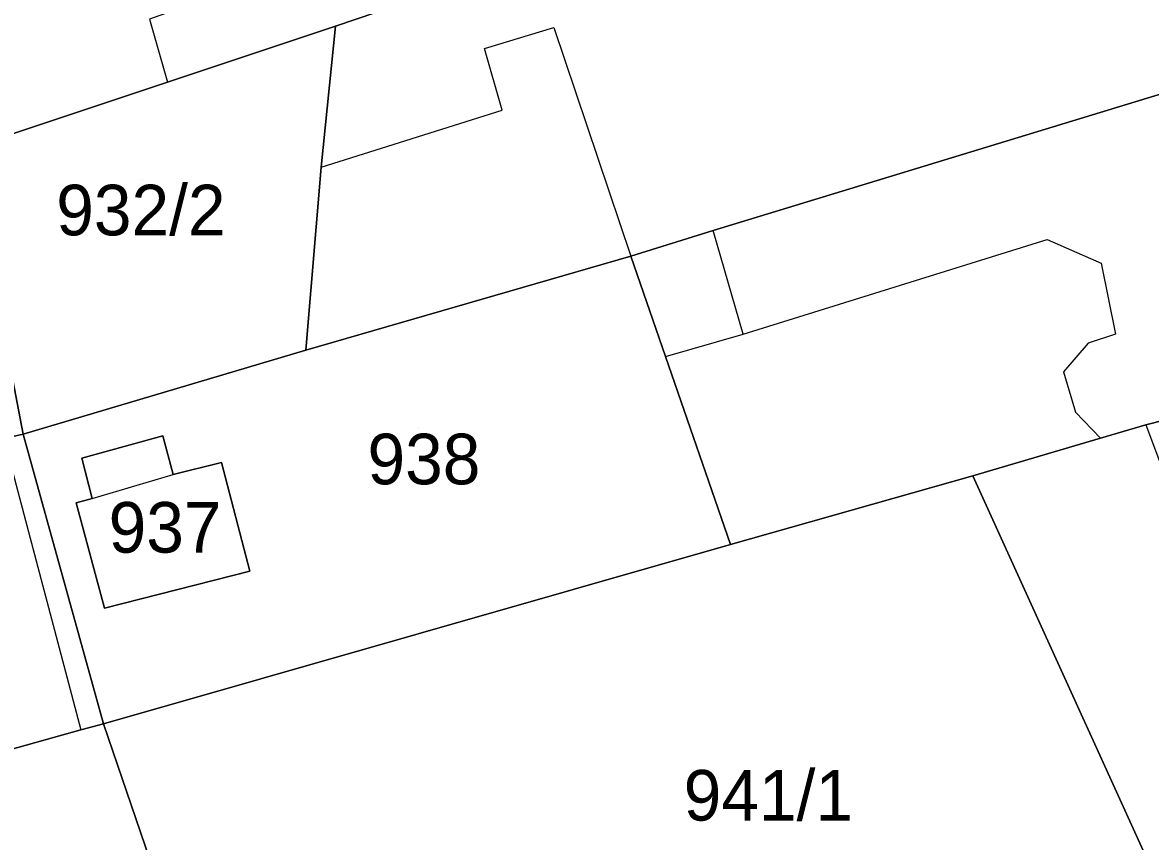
# Model space of a CAD drawing. Extents: x -263423 to -261326, y -1240067 to -1237864.
# Drawn here: x -262633.27 to -262588.7, y -1239198.09 to -1239165.73 of the extents above; entities that cross this region are included whole.
import ezdxf

# ---------------------------------------------------------------- set-up
doc = ezdxf.new("R2010")
doc.units = 0
for name, color, linetype in [('body_kn', 7, 'Continuous'), ('kladpar_druhypozemkov', 7, 'Continuous'), ('kladpar_hranice', 7, 'Continuous'), ('kladpar_parcelnecisla', 7, 'Continuous'), ('kladpar_plochy', 7, 'Continuous'), ('zappar_hrandruhpozemk', 7, 'Continuous')]:
    doc.layers.add(name, color=color, linetype=linetype)

msp = doc.modelspace()

# ---------------------------------------------------------------- linework, layer by layer
at = {"layer": 'body_kn'}
for p, q in [((-262620.91, -1239165.87), (-262620.91, -1239165.87)), ((-262620.91, -1239165.87), (-262620.91, -1239165.87)), ((-262612.28, -1239165.93), (-262612.28, -1239165.93)), ((-262615.02, -1239166.76), (-262615.02, -1239166.76)), ((-262627.55, -1239168.08), (-262627.55, -1239168.08)), ((-262614.32, -1239169.19), (-262614.32, -1239169.19)), ((-262621.47, -1239171.45), (-262621.47, -1239171.45)), ((-262621.47, -1239171.45), (-262621.47, -1239171.45)), ((-262605.98, -1239173.95), (-262605.98, -1239173.95)), ((-262592.79, -1239174.3), (-262592.79, -1239174.3)), ((-262609.24, -1239174.96), (-262609.24, -1239174.96)), ((-262609.24, -1239174.96), (-262609.24, -1239174.96)), ((-262590.65, -1239175.24), (-262590.65, -1239175.24)), ((-262604.8, -1239178.04), (-262604.8, -1239178.04)), ((-262591.17, -1239178.4), (-262591.17, -1239178.4)), ((-262590.08, -1239178.05), (-262590.08, -1239178.05)), ((-262622.08, -1239178.68), (-262622.08, -1239178.68)), ((-262607.87, -1239178.93), (-262607.87, -1239178.93)), ((-262607.87, -1239178.93), (-262607.87, -1239178.93)), ((-262592.14, -1239179.53), (-262592.14, -1239179.53)), ((-262591.67, -1239181.13), (-262591.67, -1239181.13)), ((-262633.25, -1239182), (-262633.25, -1239182)), ((-262588.89, -1239181.63), (-262588.89, -1239181.63)), ((-262588.89, -1239181.63), (-262588.89, -1239181.63)), ((-262627.73, -1239182.06), (-262627.73, -1239182.06)), ((-262590.68, -1239182.16), (-262590.68, -1239182.16)), ((-262630.93, -1239182.94), (-262630.93, -1239182.94)), ((-262625.41, -1239183.12), (-262625.41, -1239183.12)), ((-262625.41, -1239183.12), (-262625.41, -1239183.12)), ((-262627.32, -1239183.59), (-262627.32, -1239183.59)), ((-262595.72, -1239183.64), (-262595.72, -1239183.64)), ((-262630.52, -1239184.54), (-262630.52, -1239184.54)), ((-262630.52, -1239184.54), (-262630.52, -1239184.54)), ((-262631.16, -1239184.71), (-262631.16, -1239184.71)), ((-262605.3, -1239186.36), (-262605.3, -1239186.36)), ((-262624.3, -1239187.41), (-262624.3, -1239187.41)), ((-262630.04, -1239188.87), (-262630.04, -1239188.87)), ((-262630.08, -1239193.44), (-262630.08, -1239193.44)), ((-262630.08, -1239193.44), (-262630.08, -1239193.44)), ((-262630.97, -1239193.68), (-262630.97, -1239193.68)), ((-262630.97, -1239193.68), (-262630.97, -1239193.68))]:
    msp.add_line(p, q, dxfattribs=at)
at = {"layer": 'kladpar_druhypozemkov'}
for p, q in [((-262628.53, -1239171.94), (-262628.53, -1239171.94)), ((-262617.62, -1239181.78), (-262617.62, -1239181.78)), ((-262628.12, -1239184.78), (-262628.12, -1239184.78)), ((-262603.72, -1239195.25), (-262603.72, -1239195.25))]:
    msp.add_line(p, q, dxfattribs=at)
at = {"layer": 'kladpar_hranice'}
msp.add_line((-262622.08, -1239178.68), (-262609.24, -1239174.96), dxfattribs=at)
for points in [[(-262628.21, -1239151.67), (-262620.29, -1239149.3), (-262614.98, -1239147.38), (-262610.17, -1239162.23), (-262620.91, -1239165.87), (-262627.55, -1239168.08), (-262635.42, -1239170.71), (-262637.58, -1239159.54), (-262637.92, -1239154.57), (-262631.85, -1239152.67), (-262628.21, -1239151.67)], [(-262585.56, -1239154.25), (-262585.24, -1239154.13), (-262583.91, -1239157.27), (-262584.24, -1239157.46), (-262580.49, -1239166.18), (-262605.98, -1239173.95), (-262609.24, -1239174.96), (-262622.08, -1239178.68), (-262621.47, -1239171.45), (-262620.91, -1239165.87), (-262610.17, -1239162.23), (-262602.75, -1239159.91), (-262601.92, -1239159.61), (-262600.45, -1239159.14), (-262585.56, -1239154.25)], [(-262620.91, -1239165.87), (-262621.47, -1239171.45), (-262622.08, -1239178.68), (-262633.25, -1239182), (-262635.42, -1239170.71), (-262627.55, -1239168.08), (-262620.91, -1239165.87)], [(-262580.49, -1239166.18), (-262575.74, -1239178.23), (-262576.7, -1239178.53), (-262588.89, -1239181.63), (-262590.68, -1239182.16), (-262595.72, -1239183.64), (-262605.3, -1239186.36), (-262607.87, -1239178.93), (-262609.24, -1239174.96), (-262605.98, -1239173.95), (-262580.49, -1239166.18)], [(-262636.18, -1239170.94), (-262635.42, -1239170.71), (-262633.25, -1239182), (-262634.02, -1239182.17), (-262638.17, -1239183.16), (-262641.42, -1239184.17), (-262642.55, -1239180.34), (-262644.37, -1239173.88), (-262644.48, -1239173.3), (-262641.29, -1239172.42), (-262636.18, -1239170.94)], [(-262609.24, -1239174.96), (-262607.87, -1239178.93), (-262605.3, -1239186.36), (-262630.08, -1239193.44), (-262633.25, -1239182), (-262622.08, -1239178.68)], [(-262576.7, -1239178.53), (-262575.74, -1239178.23), (-262567.74, -1239198.23), (-262568.58, -1239198.53), (-262586.89, -1239203.09), (-262595.72, -1239183.64), (-262590.68, -1239182.16), (-262588.89, -1239181.63), (-262576.7, -1239178.53)], [(-262638.17, -1239183.16), (-262634.02, -1239182.17), (-262633.25, -1239182), (-262630.08, -1239193.44), (-262630.97, -1239193.68), (-262638.12, -1239195.68), (-262639.53, -1239190.57), (-262641.42, -1239184.17), (-262638.17, -1239183.16)], [(-262625.41, -1239183.12), (-262624.3, -1239187.41), (-262630.04, -1239188.87), (-262631.16, -1239184.71), (-262630.52, -1239184.54), (-262630.93, -1239182.94), (-262627.73, -1239182.06), (-262627.32, -1239183.59), (-262625.41, -1239183.12)], [(-262627.32, -1239183.59), (-262627.73, -1239182.06), (-262630.93, -1239182.94), (-262630.52, -1239184.54), (-262631.16, -1239184.71), (-262630.04, -1239188.87), (-262624.3, -1239187.41), (-262625.41, -1239183.12), (-262627.32, -1239183.59)], [(-262630.08, -1239193.44), (-262605.3, -1239186.36), (-262595.72, -1239183.64), (-262586.89, -1239203.09), (-262590.59, -1239204.09), (-262609.61, -1239209.14), (-262613.74, -1239210.48), (-262616.76, -1239205.6), (-262618.83, -1239203.2), (-262623.25, -1239200.32), (-262628.25, -1239198.81), (-262630.08, -1239193.44)], [(-262630.97, -1239193.68), (-262630.08, -1239193.44), (-262628.25, -1239198.81), (-262627.79, -1239200.35), (-262625.93, -1239206.94), (-262627.34, -1239207.36), (-262629.19, -1239207.76), (-262635.63, -1239209.53), (-262636.93, -1239204.86), (-262635.53, -1239204.57), (-262635.82, -1239203.55), (-262636.88, -1239199.65), (-262637.06, -1239199.2), (-262638.12, -1239195.68), (-262630.97, -1239193.68)]]:
    msp.add_lwpolyline(points, dxfattribs=at)
at = {"layer": 'kladpar_plochy'}
for p, q in [((-262622.08, -1239178.68), (-262609.24, -1239174.96)), ((-262609.24, -1239174.96), (-262607.87, -1239178.93)), ((-262633.25, -1239182), (-262622.08, -1239178.68)), ((-262607.87, -1239178.93), (-262605.3, -1239186.36)), ((-262630.08, -1239193.44), (-262633.25, -1239182)), ((-262627.73, -1239182.06), (-262630.93, -1239182.94)), ((-262627.32, -1239183.59), (-262627.73, -1239182.06)), ((-262630.93, -1239182.94), (-262630.52, -1239184.54)), ((-262625.41, -1239183.12), (-262627.32, -1239183.59)), ((-262624.3, -1239187.41), (-262625.41, -1239183.12)), ((-262630.52, -1239184.54), (-262631.16, -1239184.71)), ((-262631.16, -1239184.71), (-262630.04, -1239188.87)), ((-262605.3, -1239186.36), (-262630.08, -1239193.44)), ((-262630.04, -1239188.87), (-262624.3, -1239187.41))]:
    msp.add_line(p, q, dxfattribs=at)
for points in [[(-262628.21, -1239151.67), (-262620.29, -1239149.3), (-262614.98, -1239147.38), (-262610.17, -1239162.23), (-262620.91, -1239165.87), (-262627.55, -1239168.08), (-262635.42, -1239170.71), (-262637.58, -1239159.54), (-262637.92, -1239154.57), (-262631.85, -1239152.67)], [(-262585.56, -1239154.25), (-262585.24, -1239154.13), (-262583.91, -1239157.27), (-262584.24, -1239157.46), (-262580.49, -1239166.18), (-262605.98, -1239173.95), (-262609.24, -1239174.96), (-262622.08, -1239178.68), (-262621.47, -1239171.45), (-262620.91, -1239165.87), (-262610.17, -1239162.23), (-262602.75, -1239159.91), (-262601.92, -1239159.61), (-262600.45, -1239159.14)], [(-262620.91, -1239165.87), (-262621.47, -1239171.45), (-262622.08, -1239178.68), (-262633.25, -1239182), (-262635.42, -1239170.71), (-262627.55, -1239168.08)], [(-262580.49, -1239166.18), (-262575.74, -1239178.23), (-262576.7, -1239178.53), (-262588.89, -1239181.63), (-262590.68, -1239182.16), (-262595.72, -1239183.64), (-262605.3, -1239186.36), (-262607.87, -1239178.93), (-262609.24, -1239174.96), (-262605.98, -1239173.95)], [(-262636.18, -1239170.94), (-262635.42, -1239170.71), (-262633.25, -1239182), (-262634.02, -1239182.17), (-262638.17, -1239183.16), (-262641.42, -1239184.17), (-262642.55, -1239180.34), (-262644.37, -1239173.88), (-262644.48, -1239173.3), (-262641.29, -1239172.42)], [(-262576.7, -1239178.53), (-262575.74, -1239178.23), (-262567.74, -1239198.23), (-262568.58, -1239198.53), (-262586.89, -1239203.09), (-262595.72, -1239183.64), (-262590.68, -1239182.16), (-262588.89, -1239181.63)], [(-262638.17, -1239183.16), (-262634.02, -1239182.17), (-262633.25, -1239182), (-262630.08, -1239193.44), (-262630.97, -1239193.68), (-262638.12, -1239195.68), (-262639.53, -1239190.57), (-262641.42, -1239184.17)], [(-262625.41, -1239183.12), (-262624.3, -1239187.41), (-262630.04, -1239188.87), (-262631.16, -1239184.71), (-262630.52, -1239184.54), (-262630.93, -1239182.94), (-262627.73, -1239182.06), (-262627.32, -1239183.59)], [(-262630.08, -1239193.44), (-262605.3, -1239186.36), (-262595.72, -1239183.64), (-262586.89, -1239203.09), (-262590.59, -1239204.09), (-262609.61, -1239209.14), (-262613.74, -1239210.48), (-262616.76, -1239205.6), (-262618.83, -1239203.2), (-262623.25, -1239200.32), (-262628.25, -1239198.81)], [(-262630.97, -1239193.68), (-262630.08, -1239193.44), (-262628.25, -1239198.81), (-262627.79, -1239200.35), (-262625.93, -1239206.94), (-262627.34, -1239207.36), (-262629.19, -1239207.76), (-262635.63, -1239209.53), (-262636.93, -1239204.86), (-262635.53, -1239204.57), (-262635.82, -1239203.55), (-262636.88, -1239199.65), (-262637.06, -1239199.2), (-262638.12, -1239195.68)]]:
    msp.add_lwpolyline(points, close=True, dxfattribs=at)
at = {"layer": 'zappar_hrandruhpozemk'}
for p, q in [((-262612.28, -1239165.93), (-262609.24, -1239174.96)), ((-262604.8, -1239178.04), (-262605.98, -1239173.95)), ((-262590.65, -1239175.24), (-262590.08, -1239178.05)), ((-262607.87, -1239178.93), (-262604.8, -1239178.04)), ((-262634.02, -1239182.17), (-262630.97, -1239193.68)), ((-262630.52, -1239184.54), (-262627.32, -1239183.59))]:
    msp.add_line(p, q, dxfattribs=at)
for points in [[(-262623.53, -1239163.91), (-262628.26, -1239165.59), (-262627.55, -1239168.08)], [(-262621.47, -1239171.45), (-262614.32, -1239169.19), (-262615.02, -1239166.76), (-262612.28, -1239165.93)], [(-262604.8, -1239178.04), (-262592.79, -1239174.3), (-262590.65, -1239175.24)], [(-262590.08, -1239178.05), (-262591.17, -1239178.4), (-262592.14, -1239179.53), (-262591.67, -1239181.13), (-262590.68, -1239182.16)], [(-262588.89, -1239181.63), (-262587.75, -1239184.64), (-262584.93, -1239183.43), (-262583.49, -1239187.02), (-262587.78, -1239188.84)]]:
    msp.add_lwpolyline(points, dxfattribs=at)

# ---------------------------------------------------------------- texts
at = {"layer": 'kladpar_parcelnecisla'}
for s, p in [('932/2', (-262631.945, -1239174.14)), ('938', (-262619.645, -1239183.98)), ('937', (-262629.874, -1239186.68)), ('941/1', (-262607.15, -1239197.27))]:
    msp.add_text(s, height=2, dxfattribs=at).set_placement(p)

doc.saveas('drawing.dxf')
